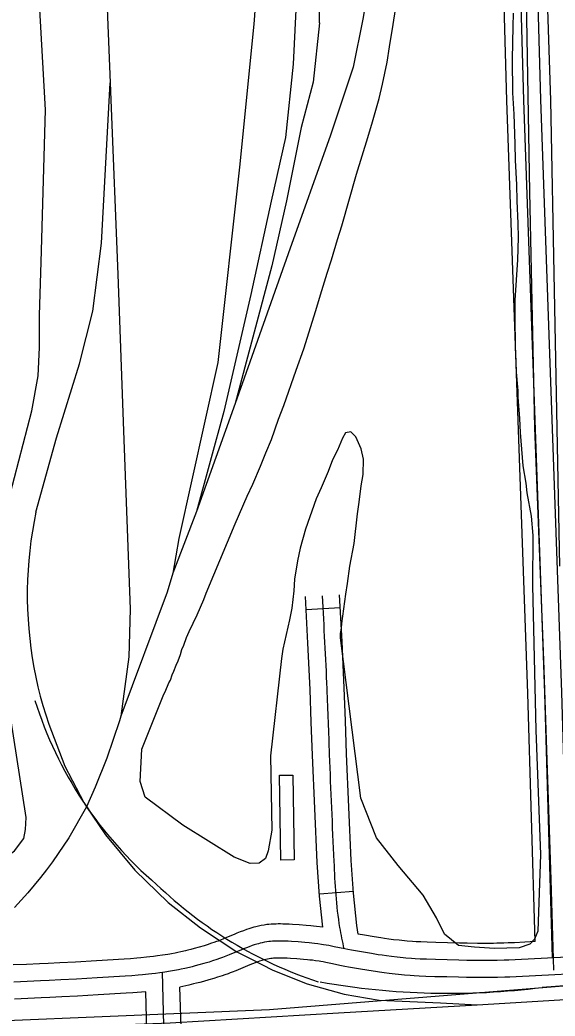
# Model space of a CAD drawing. Extents: x 3508733 to 3546731, y 546897 to 572481.
# Drawn here: x 3520579 to 3521050, y 568212 to 569087 of the extents above; entities that cross this region are included whole.
import ezdxf

# ---------------------------------------------------------------- set-up
doc = ezdxf.new("R2010")
doc.units = 0
for name, color, linetype in [('V-BLDG-OTLN', 7, 'Continuous'), ('V-DTCH-CNTR', 7, 'Continuous'), ('V-RAIL-TRAK', 7, 'Continuous'), ('V-ROAD-CNTR', 7, 'Continuous'), ('V-SITE-VEGE', 7, 'Continuous'), ('V-TOPO-SHOR', 7, 'Continuous')]:
    doc.layers.add(name, color=color, linetype=linetype)

msp = doc.modelspace()

# ---------------------------------------------------------------- linework, layer by layer
at = {"layer": 'V-BLDG-OTLN'}
msp.add_lwpolyline([(3520819.25, 568423.51), (3520820.36, 568349.18), (3520808.75, 568349.01), (3520807.63, 568423.65)], close=True, dxfattribs=at)
at = {"layer": 'V-DTCH-CNTR'}
msp.add_lwpolyline([(3521048.78, 568252.33), (3521046.44, 568331.88), (3521040.06, 568524.72), (3521032.11, 568728.81), (3521027.66, 568936.31), (3521024.03, 569139.91), (3521020.45, 569348.27), (3521010.74, 569580.48), (3521006.35, 569792.3), (3521000.4, 570077.61), (3521001.97, 570158.84), (3521000.75, 570164.47), (3520996.52, 570171.45), (3520970.05, 570194.29), (3520950.85, 570211.84), (3520941.95, 570224.94), (3520939.5, 570234.91), (3520939.74, 570251.76), (3520952.38, 570290.48), (3520976.11, 570349.79), (3520989.46, 570377.26), (3520992.18, 570386.3), (3520993.42, 570398.79)], dxfattribs=at)
at = {"layer": 'V-RAIL-TRAK'}
for p, q in [((3520800.71, 568871.3), (3520768.47, 568750.33)), ((3520753.36, 568786.28), (3520719.05, 568631.68)), ((3520734.45, 568655.35), (3520713.79, 568601.17))]:
    msp.add_line(p, q, dxfattribs=at)
for points in [[(3520765.49, 570533.32), (3520766.29, 570517.84), (3520771.9, 570363.94), (3520778.15, 570186.76), (3520786.72, 570014.4), (3520793.11, 569846.92), (3520797.63, 569707.9), (3520802.94, 569533.32), (3520811.67, 569371.3), (3520818.39, 569204.78), (3520822.04, 569096.47), (3520819.44, 569048.68), (3520812.72, 568984.14), (3520800.3, 568928.08), (3520782.35, 568846.25)], [(3520760.88, 569900.51), (3520768.11, 569679.35), (3520777.17, 569475.24), (3520786.4, 569236), (3520788.45, 569152.51), (3520787.66, 569119.01), (3520784.91, 569083.6), (3520772.52, 568958.09), (3520753.36, 568786.28)], [(3520886.17, 569257.64), (3520888.73, 569186.19), (3520888.63, 569156.14), (3520886.17, 569119.02), (3520880.89, 569088.07), (3520872.22, 569045.86), (3520852.39, 568986.23)], [(3520842.87, 569084.81), (3520842.12, 569151.96), (3520842.73, 569194.42)], [(3520654.58, 569137.57), (3520656.45, 569090.14), (3520658.73, 569032.28), (3520659.33, 569017.1), (3520665.56, 568863.78), (3520670.4, 568726.24), (3520676.25, 568569.39)], [(3520842.87, 569084.81), (3520837.23, 569032.83), (3520826.66, 568992.9), (3520813.8, 568928.47), (3520800.71, 568871.3)], [(3520593.43, 568654.89), (3520611.4, 568719.99), (3520631.62, 568785.06), (3520643.54, 568831.57), (3520651.14, 568891.34), (3520658.73, 569032.28)], [(3520852.39, 568986.23), (3520815.07, 568881.76), (3520776.39, 568772.45), (3520768.47, 568750.33), (3520734.45, 568655.35)], [(3520782.35, 568846.25), (3520758.62, 568743.21), (3520734.45, 568655.35)], [(3520593.43, 568654.89), (3520591.75, 568646.45), (3520590.29, 568637.98), (3520589.03, 568629.48), (3520587.97, 568620.95), (3520587.13, 568612.39), (3520586.5, 568603.82), (3520586.07, 568595.23), (3520585.85, 568586.63), (3520585.85, 568578.04), (3520586.05, 568569.44), (3520586.46, 568560.85), (3520587.08, 568552.28), (3520587.91, 568543.72), (3520588.95, 568535.19), (3520590.2, 568526.68), (3520591.65, 568518.21), (3520593.31, 568509.77), (3520595.18, 568501.38), (3520597.24, 568493.04), (3520599.51, 568484.74), (3520601.99, 568476.51), (3520604.66, 568468.34)], [(3520719.05, 568631.68), (3520713.79, 568601.17), (3520708.73, 568584.5), (3520668.18, 568475.5)], [(3520676.25, 568569.39), (3520675.02, 568527.55), (3520668.18, 568475.5), (3520666.84, 568471.32)], [(3520604.66, 568468.34), (3520618.94, 568431.48), (3520635.64, 568399.53), (3520637.73, 568395.64), (3520654.53, 568371.18), (3520680.25, 568340.17), (3520709.65, 568311.68), (3520738.06, 568289.42), (3520769.91, 568268.4), (3520782.36, 568262.04), (3520801.84, 568252.09), (3520831.9, 568240.31), (3520864.35, 568231.07), (3520895.14, 568225.92), (3520949.12, 568223.45), (3520981.37, 568221.85)], [(3520666.84, 568471.32), (3520655.77, 568438.67), (3520645.45, 568413.1), (3520637.73, 568395.64), (3520622.23, 568368.53), (3520612.94, 568354.69)], [(3520612.94, 568354.69), (3520607.92, 568347.56), (3520602.73, 568340.55), (3520597.38, 568333.66), (3520591.88, 568326.9), (3520586.21, 568320.27), (3520580.4, 568313.77), (3520574.44, 568307.4)], [(3520265.29, 568183.6), (3520303.86, 568185.67), (3520423.55, 568192.08), (3520635.3, 568203.06), (3520711.32, 568206.01), (3520859.38, 568214.83), (3520981.37, 568221.85), (3521054.03, 568226.02), (3521234.9, 568234.86), (3521460.94, 568247.9), (3521723.6, 568261.72), (3521950.58, 568272.16), (3522154.22, 568282.6)]]:
    msp.add_lwpolyline(points, dxfattribs=at)
at = {"layer": 'V-ROAD-CNTR'}
for p, q in [((3520830.94, 568569.37), (3520860.89, 568571.01)), ((3520842.69, 568319.37), (3520872.61, 568321.59))]:
    msp.add_line(p, q, dxfattribs=at)
for points in [[(3521032.29, 568277.29), (3521025.94, 568495.33), (3521007.37, 569016.52), (3520990.66, 569614.4), (3520980.75, 570170.79), (3520971.06, 570474.01)], [(3521047.71, 568263.06), (3521040.94, 568495.82), (3521022.36, 569017), (3521005.65, 569614.75), (3520995.75, 570171.16), (3520986.05, 570474.49)], [(3521062.25, 568278.82), (3521055.93, 568496.3), (3521037.35, 569017.48), (3521020.65, 569615.09), (3521010.75, 570171.53), (3521001.04, 570474.97)], [(3520845.63, 568289.96), (3520842.84, 568317.35), (3520840.64, 568346.87), (3520838.57, 568394.18), (3520836.63, 568441.29), (3520835.54, 568470.18), (3520834.44, 568498.99), (3520832.55, 568539.74), (3520830.33, 568580.54)], [(3520876.76, 568283.94), (3520875.63, 568291.48), (3520872.73, 568319.98), (3520870.59, 568348.64), (3520868.54, 568395.45), (3520866.61, 568442.47), (3520865.52, 568471.32), (3520864.41, 568500.26), (3520862.52, 568541.25), (3520860.29, 568582.17)], [(3523467.45, 568388.37), (3523428.25, 568383.3), (3523388.69, 568382.13), (3523303.16, 568374.98), (3523180.61, 568371.36), (3523098.34, 568368.92), (3522961.51, 568363.42), (3522261.94, 568323.78), (3521758.93, 568298.7), (3521253.24, 568273.54), (3521014.84, 568261.38)], [(3523469.37, 568373.49), (3523429.44, 568368.33), (3523389.54, 568367.14), (3523304.01, 568360), (3523181.05, 568356.36), (3523098.86, 568353.93), (3522962.24, 568348.43), (3522262.74, 568308.8), (3521759.67, 568283.72), (3521254, 568258.55), (3521015.6, 568246.4)], [(3523696.76, 568373.63), (3523635.15, 568370.68), (3522867.17, 568325.89), (3522327.62, 568304.1), (3521836.66, 568273.79), (3521367.72, 568254.58), (3521205.86, 568249.55), (3521038.39, 568237.06)], [(3520845.63, 568289.96), (3520840.19, 568290.65), (3520837.46, 568290.96), (3520835.07, 568291.2), (3520830.99, 568291.56), (3520824.99, 568292), (3520819.05, 568292.39), (3520815.94, 568292.58), (3520813.12, 568292.71), (3520810.61, 568292.79), (3520808.36, 568292.82), (3520806.36, 568292.82), (3520804.59, 568292.79), (3520802.96, 568292.73), (3520800.24, 568292.57), (3520798.11, 568292.39), (3520796.44, 568292.21), (3520794.04, 568291.88), (3520791.56, 568291.47), (3520789.01, 568290.94), (3520786.82, 568290.41), (3520784.95, 568289.92), (3520783.3, 568289.44), (3520780.67, 568288.61), (3520778.66, 568287.93), (3520775.84, 568286.93), (3520773.05, 568285.88), (3520770.16, 568284.74), (3520767.66, 568283.7), (3520759.59, 568280.26), (3520757.73, 568279.48), (3520754.92, 568278.35), (3520753.61, 568277.85), (3520752.27, 568277.36), (3520749.88, 568276.53), (3520747.8, 568275.82), (3520744.03, 568274.6), (3520741.25, 568273.74), (3520736.97, 568272.47), (3520732.64, 568271.26), (3520729.69, 568270.46), (3520727.1, 568269.78), (3520724.88, 568269.22), (3520720.94, 568268.28), (3520718.04, 568267.63), (3520715.92, 568267.19), (3520712.62, 568266.56), (3520711.06, 568266.28), (3520709.45, 568266.02), (3520704.64, 568265.3), (3520700.43, 568264.72), (3520696.75, 568264.24), (3520693.47, 568263.84)], [(3521014.17, 568276.37), (3521008.7, 568276.12), (3521004.7, 568275.97), (3520998.63, 568275.81), (3520995.66, 568275.76), (3520992.67, 568275.73), (3520986.76, 568275.72), (3520981.59, 568275.74), (3520972.49, 568275.84), (3520965.67, 568275.96), (3520955.38, 568276.2), (3520945.1, 568276.49), (3520937.48, 568276.74), (3520931.83, 568276.98), (3520927.64, 568277.2), (3520924.54, 568277.4), (3520919.84, 568277.75), (3520917.56, 568277.95), (3520915.25, 568278.17), (3520912.71, 568278.44), (3520907.85, 568279.02), (3520903.61, 568279.58), (3520899.89, 568280.11), (3520896.64, 568280.6), (3520890.88, 568281.52), (3520882.16, 568283), (3520876.76, 568283.94)], [(3521014.84, 568261.38), (3521009.32, 568261.13), (3521005.18, 568260.98), (3520998.97, 568260.81), (3520995.86, 568260.76), (3520992.75, 568260.73), (3520986.74, 568260.72), (3520981.48, 568260.74), (3520972.27, 568260.84), (3520965.36, 568260.96), (3520955, 568261.2), (3520944.64, 568261.49), (3520936.91, 568261.75), (3520931.11, 568262), (3520926.77, 568262.23), (3520923.51, 568262.43), (3520918.62, 568262.8), (3520916.18, 568263.01), (3520913.74, 568263.25), (3520911.04, 568263.54), (3520905.98, 568264.14), (3520901.56, 568264.72), (3520897.7, 568265.27), (3520894.33, 568265.78), (3520888.44, 568266.72), (3520879.62, 568268.21), (3520870.8, 568269.75), (3520867.74, 568270.31), (3520865.07, 568270.84), (3520855.74, 568272.79), (3520851.07, 568273.75), (3520848.72, 568274.19), (3520846.37, 568274.62), (3520844.61, 568274.91), (3520841.31, 568275.39), (3520838.41, 568275.76), (3520835.88, 568276.04), (3520833.66, 568276.26), (3520829.77, 568276.61), (3520823.94, 568277.04), (3520818.11, 568277.42), (3520815.14, 568277.6), (3520812.54, 568277.72), (3520810.26, 568277.79), (3520808.26, 568277.82), (3520806.52, 568277.82), (3520804.99, 568277.79), (3520803.65, 568277.74), (3520801.32, 568277.61), (3520799.56, 568277.46), (3520798.25, 568277.32), (3520796.29, 568277.05), (3520794.32, 568276.72), (3520792.27, 568276.3), (3520790.5, 568275.87), (3520788.97, 568275.46), (3520787.63, 568275.08), (3520785.31, 568274.35), (3520783.58, 568273.77), (3520781.01, 568272.84), (3520778.44, 568271.88), (3520775.78, 568270.83), (3520773.47, 568269.88), (3520765.44, 568266.44), (3520763.42, 568265.6), (3520760.39, 568264.38), (3520758.86, 568263.8), (3520757.32, 568263.24), (3520754.76, 568262.34), (3520752.51, 568261.58), (3520748.57, 568260.3), (3520745.6, 568259.38), (3520741.12, 568258.06), (3520736.62, 568256.8), (3520733.54, 568255.96), (3520730.84, 568255.26), (3520728.48, 568254.66), (3520724.33, 568253.66), (3520721.21, 568252.97), (3520718.86, 568252.48), (3520715.32, 568251.8), (3520713.55, 568251.49), (3520711.77, 568251.2), (3520706.79, 568250.45), (3520702.43, 568249.85), (3520698.61, 568249.35), (3520695.27, 568248.95)], [(3521032.29, 568277.29), (3521014.07, 568276.36)], [(3520693.59, 568263.86), (3520690.73, 568263.53), (3520685.75, 568263.02), (3520682.07, 568262.67), (3520676.48, 568262.22), (3520670.86, 568261.83), (3520646.52, 568260.37), (3520628.25, 568259.33), (3520614.56, 568258.6), (3520604.29, 568258.09), (3520596.61, 568257.73), (3520585.07, 568257.23), (3520573.54, 568256.78)], [(3521015.51, 568246.4), (3521009.93, 568246.15), (3521005.66, 568245.99), (3520999.3, 568245.82), (3520996.06, 568245.76), (3520992.84, 568245.73), (3520986.73, 568245.72), (3520981.36, 568245.74), (3520972.05, 568245.84), (3520965.06, 568245.97), (3520954.62, 568246.21), (3520944.18, 568246.5), (3520936.34, 568246.76), (3520930.39, 568247.01), (3520925.89, 568247.25), (3520922.47, 568247.47), (3520917.41, 568247.85), (3520914.81, 568248.08), (3520912.23, 568248.33), (3520909.36, 568248.63), (3520904.11, 568249.25), (3520899.52, 568249.86), (3520895.52, 568250.43), (3520892.03, 568250.96), (3520886.01, 568251.92), (3520877.08, 568253.43), (3520868.16, 568254.99), (3520864.94, 568255.58), (3520862.08, 568256.14), (3520852.71, 568258.1), (3520848.16, 568259.03), (3520846, 568259.44), (3520843.83, 568259.83), (3520842.3, 568260.08), (3520839.27, 568260.53), (3520836.64, 568260.86), (3520834.29, 568261.13), (3520832.25, 568261.33), (3520828.56, 568261.66), (3520822.89, 568262.08), (3520817.17, 568262.45), (3520814.35, 568262.62), (3520811.95, 568262.73), (3520809.91, 568262.8), (3520808.17, 568262.82), (3520806.67, 568262.82), (3520805.39, 568262.8), (3520804.35, 568262.76), (3520802.39, 568262.65), (3520801.01, 568262.53), (3520800.06, 568262.42), (3520798.54, 568262.22), (3520797.09, 568261.97), (3520795.54, 568261.65), (3520794.19, 568261.33), (3520792.98, 568261.01), (3520791.96, 568260.71), (3520789.96, 568260.09), (3520788.51, 568259.6), (3520786.17, 568258.76), (3520783.82, 568257.88), (3520781.39, 568256.92), (3520779.28, 568256.05), (3520771.28, 568252.63), (3520769.12, 568251.72), (3520765.85, 568250.41), (3520764.1, 568249.75), (3520762.37, 568249.11), (3520759.64, 568248.16), (3520757.23, 568247.34), (3520753.11, 568246.01), (3520749.95, 568245.03), (3520745.28, 568243.64), (3520740.6, 568242.33), (3520737.39, 568241.47), (3520734.58, 568240.73), (3520732.07, 568240.1), (3520727.71, 568239.05), (3520720.03, 568237.34)], [(3520695.27, 568248.95), (3520692.35, 568248.62), (3520687.22, 568248.09), (3520683.38, 568247.73), (3520677.6, 568247.26), (3520671.82, 568246.86), (3520647.39, 568245.4), (3520629.07, 568244.35), (3520615.33, 568243.62), (3520605.02, 568243.11), (3520597.29, 568242.75), (3520585.69, 568242.24), (3520574.08, 568241.79)], [(3520756.32, 566724.31), (3520748.99, 566902.55), (3520706.22, 568192.26), (3520704.68, 568250.43)], [(3521093.58, 568241.18), (3520798.75, 568217.34), (3520420.07, 568201.53), (3520267.16, 568189.47), (3519841.38, 568172.75), (3519690.08, 568163.66), (3519221.23, 568133.27), (3518627.7, 568097.01), (3518514.35, 568086.13), (3518236.05, 568067.94), (3518068, 568075.11), (3517535.93, 568046.74), (3517450.67, 568038.88), (3517163.54, 567998.81), (3515683.69, 567921.75), (3515524.09, 567914.36), (3515291.07, 567900.91), (3514216.16, 567847.25), (3513979.47, 567857.1)], [(3520690.13, 568233.23), (3520678.72, 568232.3), (3520672.78, 568231.89), (3520648.27, 568230.42), (3520629.89, 568229.38), (3520616.1, 568228.64), (3520605.75, 568228.13), (3520597.97, 568227.76), (3520586.31, 568227.25), (3520574.63, 568226.8)], [(3520691.34, 568187.64), (3520690.13, 568233.23)], [(3520720.96, 568202.41), (3520720.03, 568237.34)]]:
    msp.add_lwpolyline(points, dxfattribs=at)
for centre, radius, start, end in [((3520926.46, 568594.05), 349.98, 197.40666, 229.58269), ((3520959.79, 568598.37), 375.56, 226.13607, 251.64093), ((3520956.97, 568875.29), 643.4, 259.83756, 277.27045)]:
    msp.add_arc(centre, radius, start, end, dxfattribs=at)
msp.add_spline([(3520864.43, 568271.02), (3520860.74, 568289.61), (3520855.62, 568347.76), (3520851.62, 568441.88), (3520849.43, 568499.62), (3520845.31, 568581.36)], degree=3, dxfattribs=at)
at = {"layer": 'V-SITE-VEGE'}
for p, q in [((3520907.57, 569083.43), (3520909.68, 569096.64)), ((3521013.1, 569093.27), (3521012.66, 569081.68)), ((3520904.26, 569063.88), (3520907.57, 569083.43)), ((3521012.66, 569081.68), (3521012.26, 569052.99)), ((3520902.14, 569050.39), (3520904.26, 569063.88)), ((3520898, 569030.86), (3520902.14, 569050.39)), ((3521012.26, 569052.99), (3521012.4, 569023.47)), ((3520895.07, 569018.49), (3520898, 569030.86)), ((3520889.27, 568997.88), (3520895.07, 569018.49)), ((3521012.4, 569023.47), (3521013.52, 569004.69)), ((3521013.52, 569004.69), (3521014.53, 568978.47)), ((3520885.21, 568984.14), (3520889.27, 568997.88)), ((3520875.38, 568951.99), (3520885.21, 568984.14)), ((3521014.53, 568978.47), (3521014.88, 568964.11)), ((3521014.88, 568964.11), (3521015.96, 568942.58)), ((3520862.33, 568906.38), (3520875.38, 568951.99)), ((3521015.96, 568942.58), (3521016.31, 568928.5)), ((3521016.31, 568928.5), (3521017.14, 568908.63)), ((3520858.58, 568894.56), (3520862.33, 568906.38)), ((3521017.14, 568908.63), (3521017.25, 568896.21)), ((3521017.25, 568896.21), (3521016.69, 568876.63)), ((3520853.36, 568876.7), (3520858.58, 568894.56)), ((3520849.33, 568864.9), (3520853.36, 568876.7)), ((3521016.69, 568876.63), (3521014.54, 568841.07)), ((3520843.55, 568845.94), (3520849.33, 568864.9)), ((3520839.49, 568831.92), (3520843.55, 568845.94)), ((3521014.54, 568841.07), (3521014.34, 568826.72)), ((3520829.09, 568798.41), (3520839.49, 568831.92)), ((3521014.34, 568826.72), (3521014.79, 568799.4)), ((3521014.79, 568799.4), (3521015.45, 568787.25)), ((3520822.2, 568779.47), (3520829.09, 568798.41)), ((3521015.45, 568787.25), (3521015.59, 568777.87)), ((3520811.28, 568748.44), (3520822.2, 568779.47)), ((3521015.59, 568777.87), (3521017.02, 568761.57)), ((3521017.02, 568761.57), (3521017.21, 568755.77)), ((3521017.21, 568755.77), (3521018.6, 568736.99)), ((3520806.7, 568736.64), (3520811.28, 568748.44)), ((3520800.38, 568718.8), (3520806.7, 568736.64)), ((3521018.6, 568736.99), (3521019.26, 568724.84)), ((3520865.58, 568724.51), (3520863.03, 568719.85)), ((3520870.28, 568725.27), (3520865.58, 568724.51)), ((3520874.63, 568721.07), (3520870.28, 568725.27)), ((3520879.45, 568710.52), (3520874.63, 568721.07)), ((3521019.26, 568724.84), (3521021.61, 568695.56)), ((3520795.53, 568707), (3520800.38, 568718.8)), ((3520863.03, 568719.85), (3520858.47, 568709.43)), ((3520790.95, 568695.2), (3520795.53, 568707)), ((3520858.47, 568709.43), (3520854.21, 568700.66)), ((3520881.53, 568701.38), (3520879.45, 568710.52)), ((3520784.1, 568679.29), (3520790.95, 568695.2)), ((3520854.21, 568700.66), (3520850.2, 568690.51)), ((3520881.07, 568687.87), (3520881.53, 568701.38)), ((3521021.61, 568695.56), (3521024.16, 568680.35)), ((3520850.2, 568690.51), (3520844.21, 568676.25)), ((3520879.27, 568677.96), (3520881.07, 568687.87)), ((3520779.27, 568668.88), (3520784.1, 568679.29)), ((3520877.69, 568663.64), (3520879.27, 568677.96)), ((3521024.16, 568680.35), (3521024.87, 568671.79)), ((3520768.44, 568644.47), (3520779.27, 568668.88)), ((3520844.21, 568676.25), (3520839.66, 568666.38)), ((3521024.87, 568671.79), (3521028.72, 568651.32)), ((3520839.66, 568666.38), (3520830.46, 568639.74)), ((3520876.17, 568653.45), (3520877.69, 568663.64)), ((3520873.32, 568627.28), (3520876.17, 568653.45)), ((3521028.72, 568651.32), (3521030.41, 568634.19)), ((3520755.03, 568612.38), (3520768.44, 568644.47)), ((3520830.46, 568639.74), (3520825.81, 568623.26)), ((3521030.41, 568634.19), (3521029.96, 568590.33)), ((3520869.46, 568607.19), (3520873.32, 568627.28)), ((3520825.81, 568623.26), (3520823.45, 568611.97)), ((3520749.89, 568599.76), (3520755.03, 568612.38)), ((3520823.45, 568611.97), (3520820.74, 568596.01)), ((3520867.31, 568592.05), (3520869.46, 568607.19)), ((3520743.04, 568583.58), (3520749.89, 568599.76)), ((3520820.74, 568596.01), (3520820.04, 568585.53)), ((3520865.8, 568582.69), (3520867.31, 568592.05)), ((3521029.96, 568590.33), (3521032.9, 568463.16)), ((3520741.03, 568578.09), (3520743.04, 568583.58)), ((3520820.04, 568585.53), (3520818.45, 568570.38)), ((3520862.41, 568556.8), (3520865.8, 568582.69)), ((3520735.05, 568564.65), (3520741.03, 568578.09)), ((3520728.22, 568549.85), (3520735.05, 568564.65)), ((3520818.45, 568570.38), (3520816.38, 568560.2)), ((3520816.38, 568560.2), (3520810.5, 568534.35)), ((3520862.08, 568552.94), (3520862.41, 568556.8)), ((3520725.66, 568544.64), (3520728.22, 568549.85)), ((3520861.13, 568544.4), (3520861.18, 568548.26)), ((3520861.18, 568548.26), (3520862.08, 568552.94)), ((3520721.65, 568533.94), (3520723.36, 568537.78)), ((3520723.36, 568537.78), (3520725.66, 568544.64)), ((3520879.17, 568403.46), (3520861.13, 568544.4)), ((3520718.48, 568524.05), (3520720.49, 568529.54)), ((3520720.49, 568529.54), (3520721.65, 568533.94)), ((3520810.5, 568534.35), (3520809.28, 568526.09)), ((3520714.76, 568514.99), (3520716.77, 568520.21)), ((3520716.77, 568520.21), (3520718.48, 568524.05)), ((3520809.28, 568526.09), (3520799.56, 568440.54)), ((3520711.62, 568507.04), (3520713.06, 568511.71)), ((3520713.06, 568511.71), (3520714.76, 568514.99)), ((3520707.06, 568496.89), (3520710.21, 568504.85)), ((3520710.21, 568504.85), (3520711.62, 568507.04)), ((3520686.66, 568446.41), (3520705.93, 568494.7)), ((3520705.93, 568494.7), (3520707.06, 568496.89)), ((3521032.9, 568463.16), (3521036.96, 568354.01)), ((3520684.97, 568418.08), (3520686.66, 568446.41)), ((3520799.56, 568440.54), (3520800.8, 568375.22)), ((3520689.5, 568404.27), (3520684.97, 568418.08)), ((3520722.67, 568379.75), (3520689.5, 568404.27)), ((3520892.86, 568368.48), (3520879.17, 568403.46)), ((3520767.82, 568351.62), (3520722.67, 568379.75)), ((3520800.8, 568375.22), (3520797.54, 568357.22)), ((3520911.84, 568344.16), (3520892.86, 568368.48)), ((3520797.54, 568357.22), (3520795.3, 568350.38)), ((3521036.96, 568354.01), (3521034.73, 568286.61)), ((3520781.91, 568345.84), (3520767.82, 568351.62)), ((3520789.65, 568346.16), (3520781.91, 568345.84)), ((3520795.3, 568350.38), (3520789.65, 568346.16)), ((3520933.81, 568318.09), (3520911.84, 568344.16)), ((3520945.56, 568298.17), (3520933.81, 568318.09)), ((3520952.66, 568283.89), (3520945.56, 568298.17)), ((3520964.98, 568273.84), (3520952.66, 568283.89)), ((3521034.73, 568286.61), (3521031.62, 568279.36)), ((3521027.7, 568275.11), (3521018.21, 568271.81)), ((3521031.62, 568279.36), (3521027.7, 568275.11)), ((3520979.13, 568272.36), (3520964.98, 568273.84)), ((3520996.72, 568271.25), (3520979.13, 568272.36)), ((3521018.21, 568271.81), (3520996.72, 568271.25))]:
    msp.add_line(p, q, dxfattribs=at)
at = {"layer": 'V-TOPO-SHOR'}
for points in [[(3520433, 568237.39), (3520433.15, 568248.58), (3520438.46, 568258.83), (3520465.81, 568276.09), (3520574.52, 568357.19), (3520582.85, 568367.83), (3520584.25, 568375.98), (3520584.82, 568386.31), (3520563.11, 568526.03), (3520556.78, 568596.26), (3520559.77, 568625.91), (3520570.72, 568670.51), (3520589.82, 568743.82), (3520595.42, 568774.73), (3520596.63, 568799.67), (3520596.59, 568828.07), (3520598.1, 568874.52), (3520601.7, 569008.3), (3520583.11, 569341.19), (3520571.88, 569645.57), (3520566.87, 569918.09)], [(3521054.1, 568607.26), (3521049.29, 568849.78), (3521046.02, 569016.78), (3521040, 569204.1), (3521040.41, 569356.38)]]:
    msp.add_lwpolyline(points, dxfattribs=at)

doc.saveas('drawing.dxf')
